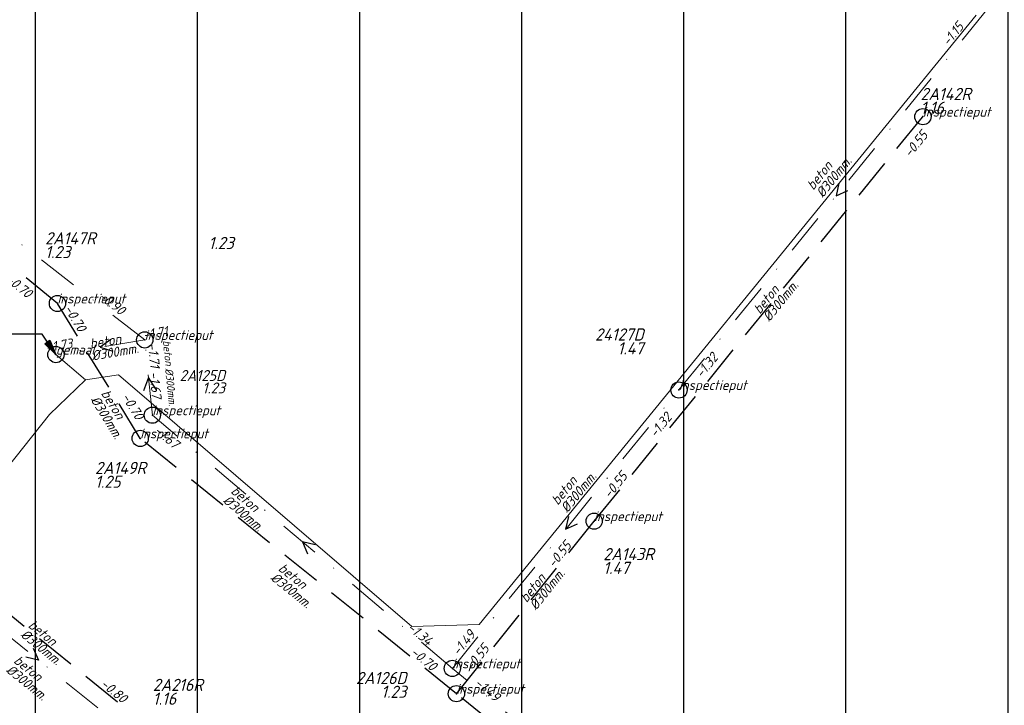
# Model space of a CAD drawing. Extents: x 148869 to 161638, y 453607 to 469810.
# Tile 793 of 1056: x 157195 to 157317, y 468428 to 468512. Entities that reach past the tile are written whole.
import ezdxf
from ezdxf.enums import TextEntityAlignment as Align
from ezdxf.lldxf.tags import DXFTag

# ---------------------------------------------------------------- set-up
doc = ezdxf.new("R2010")
doc.units = 0
doc.header["$PDMODE"] = 32
doc.header["$PDSIZE"] = 2
doc.linetypes.add('RI-HWA', pattern=[7.4, 5, -2.4])
doc.linetypes.add('RI-VWA', pattern=[11, 5, -3, 0, -3])
doc.layers.get('0').update_dxf_attribs({"linetype": 'CONTINUOUS'})
doc.layers.get('DEFPOINTS').update_dxf_attribs({"linetype": 'CONTINUOUS'})
for name, color, linetype in [('2022 hatch', 10, 'CONTINUOUS'), ('B-OI-AANPIJLING-niet meenemen', 252, 'CONTINUOUS'), ('B-OI-RI-BOB-T18-niet meenemen', 252, 'CONTINUOUS'), ('B-OI-RI-DIAMETER-T18-niet meenemen', 252, 'CONTINUOUS'), ('B-OI-RI-HWA-PUTDEKSELHOOGTE-T25-niet meenemen', 252, 'CONTINUOUS'), ('B-OI-RI-HWA-PUTNUMMER-T25-niet meenemen', 252, 'CONTINUOUS'), ('B-OI-RI-HWA_TRANSPORTLEIDING-G-niet meenemen', 252, 'RI-HWA'), ('B-OI-RI-MATERIAAL-T18-niet meenemen', 252, 'CONTINUOUS'), ('B-OI-RI-STROOMRICHTING-S-niet meenemen', 252, 'CONTINUOUS'), ('B-OI-RI-VWA_PUTDEKSELHOOGTE-T25-niet meenemen', 252, 'CONTINUOUS'), ('gs dwa', 252, 'CONTINUOUS'), ('gs rwa', 252, 'CONTINUOUS')]:
    doc.layers.add(name, color=color, linetype=linetype)
doc.layers.add('B-OI-RI-PERSLEIDING-G-niet meenemen', color=190, linetype='RI-PERS', lineweight=18)
doc.layers.add('B-OI-RI-VWA_TRANSPORTLEIDING-G-niet meenemen', color=252, linetype='RI-VWA', lineweight=18)
doc.styles.add('iso15', font='ISO.shx', dxfattribs={"oblique": 15})
doc.styles.add('NLCS-ISO-M500-T18_CURSIEF', font='NLCS-ISO.ttf', dxfattribs={"oblique": 15, "height": 0.9})
doc.styles.add('NLCS-ISO-M750_CURSIEF', font='NLCS-ISO.ttf', dxfattribs={"oblique": 15})
tags = doc.linetypes.add('RI-PERS', pattern='A,7,-2,["P",Standard,S=1.8,R=0,X=-0.5,Y=-0.9],-2,7,-2,[102,NLCS.SHX,S=1,R=180,X=0,Y=0],-2', length=22).pattern_tags.tags
tags[6] = DXFTag(74, 10)

# ---------------------------------------------------------------- blocks, each defined once
blk = doc.blocks.new('ACMAP_ANN_TEMPLATE_type knoop')
at = {"layer": 'DEFPOINTS', "style": 'NLCS-ISO-M500-T18_CURSIEF', "oblique": 15}
blk.add_attdef('type_knoop', (0, 0), '', height=1.2, dxfattribs=at)
blk = doc.blocks.new('ACMAP_ANN_TEMPLATE_diam')
at = {"color": 0, "linetype": 'ByBlock', "style": 'iso15', "oblique": 15}
blk.add_attdef('diam', (0.5, -1.3), '', height=1.2, dxfattribs=at)
blk = doc.blocks.new('ACMAP_ANN_TEMPLATE_mat')
at = {"color": 0, "linetype": 'ByBlock', "style": 'iso15', "oblique": 15}
blk.add_attdef('mat', (0.5, 0.2), '', height=1.2, dxfattribs=at)
blk = doc.blocks.new('ACMAP_ANN_TEMPLATE_nap-l')
at = {"color": 0, "linetype": 'ByBlock', "style": 'iso15', "oblique": 15}
blk.add_attdef('nap-l', (3.3, 0.2), '', height=1.2, dxfattribs=at)
blk = doc.blocks.new('ACMAP_ANN_TEMPLATE_nap-r')
at = {"color": 0, "linetype": 'ByBlock', "style": 'iso15', "oblique": 15}
blk.add_attdef('nap-r', text='', height=1.2, dxfattribs=at).set_placement((-4.1, 0.2), align=Align.RIGHT)
blk = doc.blocks.new('ACMAP_ANN_TEMPLATE_puth-dwa')
at = {"color": 0, "linetype": 'ByBlock', "style": 'iso15', "oblique": 15}
blk.add_attdef('puth-dwa', text='', height=1.5, dxfattribs=at).set_placement((2.7, 1), align=Align.RIGHT)
blk = doc.blocks.new('ACMAP_ANN_TEMPLATE_putnr-dwa')
at = {"color": 0, "linetype": 'ByBlock', "style": 'iso15', "oblique": 15}
blk.add_attdef('putnr-dwa', text='', height=1.5, dxfattribs=at).set_placement((2.7, 2.7), align=Align.RIGHT)
blk = doc.blocks.new('ACMAP_ANN_TEMPLATE_puth-rwa')
at = {"color": 0, "linetype": 'ByBlock', "style": 'iso15', "oblique": 15}
blk.add_attdef('puth-rwa', (-2.7, -4.4), '', height=1.5, dxfattribs=at)
blk = doc.blocks.new('ACMAP_ANN_TEMPLATE_putnr-rwa')
at = {"color": 0, "linetype": 'ByBlock', "style": 'iso15', "oblique": 15}
blk.add_attdef('putnr-rwa', (-2.7, -2.7), '', height=1.5, dxfattribs=at)

msp = doc.modelspace()

# ---------------------------------------------------------------- hatches: boundary and pattern name
at = {"layer": '2022 hatch'}
h = msp.add_hatch(dxfattribs=at)
h.set_pattern_fill('ANSI31', color=256, scale=19.992, angle=45)
h.set_pattern_definition([(90, (0, 0), (-19.992, 0), [])])
h.paths.add_polyline_path([(158379.84, 467996.89), (158366.84, 468022.67), (158189.84, 468166.16), (157828.17, 468458.42), (157739.22, 468518.82), (157641.11, 468619.81), (157530.39, 468683.16), (157482.59, 468721.96), (157387.79, 468799.09), (157358.04, 468834.15), (157275.29, 468902.27), (157210.79, 468954.43), (157194.02, 469053.71), (156902.95, 469077.05), (156826.8, 468954.1), (156792.27, 468881.17), (156787.74, 468869.52), (156766.12, 468853.14), (156708.66, 468812.18), (156684.68, 468714.31), (156691.12, 468637.35), (156646.96, 468557.82), (156546.37, 468484.25), (156540.57, 468402.6), (156240.02, 468051.1), (156133.15, 468060.94), (155534.46, 467899.58), (155877.43, 467514.28), (156068.55, 467349.02), (156564.13, 467124.76), (157053.01, 467402.65), (157255.96, 467459.7), (157295.2, 467601.79), (157494.95, 467833.47), (157733.53, 467653.62), (157958.73, 467372.41), (158076.05, 467263.89), (158097.91, 467222.3), (158172.49, 467148.19), (158328.77, 467127.74), (158565.83, 467340.97), (158654.01, 467555.95), (158521.87, 467664.49), (158523.64, 467683.01), (158588.43, 467828.66)])

# ---------------------------------------------------------------- linework, layer by layer
at = {"layer": 'B-OI-AANPIJLING-niet meenemen', "flags": 128}
msp.add_lwpolyline([(157199.62, 468470.84), (157198.26, 468472.18), (157198.89, 468472.61), (157199.62, 468470.84), (157198.79, 468472.54), (157198.68, 468472.47), (157199.62, 468470.84), (157198.47, 468472.33), (157198.36, 468472.25), (157199.62, 468470.84), (157197.94, 468473.35), (157164.53, 468473.35)], dxfattribs=at)
at = {"layer": 'B-OI-RI-HWA_TRANSPORTLEIDING-G-niet meenemen'}
for p, q in [((157199.81, 468477.14), (157164.54, 468505.86)), ((157266.01, 468450.31), (157306.56, 468500.17)), ((157210.02, 468460.51), (157199.81, 468477.14)), ((157249.02, 468429.04), (157210.02, 468460.51)), ((157180.37, 468449.88), (157210.83, 468425.08)), ((157249.02, 468429.04), (157266.01, 468450.31)), ((157276.51, 468406.68), (157249.02, 468429.04))]:
    msp.add_line(p, q, dxfattribs=at)
at = {"layer": 'B-OI-RI-PERSLEIDING-G-niet meenemen'}
for p, q in [((157313.13, 468512.66), (157251.83, 468437.58)), ((157203.29, 468467.74), (157199.62, 468470.84)), ((157203.29, 468467.74), (157198.81, 468463.44)), ((157207.34, 468468.36), (157203.29, 468467.74)), ((157243.54, 468437.33), (157207.34, 468468.36)), ((157198.81, 468463.44), (157183.61, 468444.34)), ((157251.83, 468437.58), (157243.54, 468437.33))]:
    msp.add_line(p, q, dxfattribs=at)
at = {"layer": 'B-OI-RI-STROOMRICHTING-S-niet meenemen'}
for points in [[(157296.19, 468491.97), (157295.85, 468490.4), (157297.31, 468491.06)], [(157206.4, 468472.69), (157205.1, 468471.74), (157206.64, 468471.27)], [(157211.98, 468466.54), (157211.05, 468468.01), (157210.43, 468466.38)], [(157262.85, 468450.89), (157262.49, 468449.32), (157263.96, 468449.98)], [(157231.58, 468447.39), (157230.02, 468447.77), (157230.66, 468446.29)], [(157196.8, 468434.65), (157197.47, 468433.19), (157195.9, 468433.53)]]:
    msp.add_lwpolyline(points, dxfattribs=at)
at = {"layer": 'B-OI-RI-VWA_TRANSPORTLEIDING-G-niet meenemen'}
for p, q in [((157276.47, 468466.48), (157315.22, 468514.31)), ((157210.58, 468472.65), (157165.61, 468507.48)), ((157210.58, 468472.65), (157199.62, 468470.84)), ((157211.52, 468463.37), (157210.58, 468472.65)), ((157248.52, 468432.16), (157276.47, 468466.48)), ((157248.52, 468432.16), (157211.52, 468463.37)), ((157183.61, 468444.34), (157211.33, 468422.03)), ((157276.19, 468409.67), (157248.52, 468432.16))]:
    msp.add_line(p, q, dxfattribs=at)
at = {"layer": 'gs dwa'}
for p in [(157210.58, 468472.65), (157199.62, 468470.84), (157199.62, 468470.84), (157276.47, 468466.48), (157211.52, 468463.37), (157248.52, 468432.16)]:
    msp.add_point(p, dxfattribs=at)
at = {"layer": 'gs rwa'}
for p in [(157306.56, 468500.17), (157199.81, 468477.14), (157210.02, 468460.51), (157266.01, 468450.31), (157249.02, 468429.04)]:
    msp.add_point(p, dxfattribs=at)

# ---------------------------------------------------------------- block references
at = {"layer": 'B-OI-RI-BOB-T18-niet meenemen'}
ref = msp.add_blockref('ACMAP_ANN_TEMPLATE_nap-r', (157314.4, 468514.24), dxfattribs=dict(at, rotation=50.98695825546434))
ref.add_attrib('nap-r', '-1.15', dxfattribs={"layer": '0', "color": 0, "linetype": 'ByBlock', "height": 1.2, "rotation": 50.987, "style": 'NLCS-ISO-M750_CURSIEF', "oblique": 15}).set_placement((157311.67, 468511.18), align=Align.RIGHT)
ref = msp.add_blockref('ACMAP_ANN_TEMPLATE_nap-r', (157309.99, 468500.87), dxfattribs=dict(at, rotation=50.87932919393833))
ref.add_attrib('nap-r', '-0.55', dxfattribs={"layer": '0', "color": 0, "linetype": 'ByBlock', "height": 1.2, "rotation": 50.8793, "style": 'NLCS-ISO-M750_CURSIEF', "oblique": 15}).set_placement((157307.25, 468497.81), align=Align.RIGHT)
ref = msp.add_blockref('ACMAP_ANN_TEMPLATE_nap-l', (157190.66, 468481.88), dxfattribs=dict(at, rotation=320.8444263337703))
ref.add_attrib('nap-l', '-0.70', (157193.35, 468479.95), dxfattribs={"layer": '0', "color": 0, "linetype": 'ByBlock', "height": 1.2, "rotation": 320.8444, "style": 'NLCS-ISO-M750_CURSIEF', "oblique": 15})
ref = msp.add_blockref('ACMAP_ANN_TEMPLATE_nap-l', (157202.05, 468479.67), dxfattribs=dict(at, rotation=322.2416326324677))
ref.add_attrib('nap-l', '-0.90', (157204.78, 468477.81), dxfattribs={"layer": '0', "color": 0, "linetype": 'ByBlock', "height": 1.2, "rotation": 322.2416, "style": 'NLCS-ISO-M750_CURSIEF', "oblique": 15})
ref = msp.add_blockref('ACMAP_ANN_TEMPLATE_nap-r', (157204.38, 468469.95), dxfattribs=dict(at, rotation=301.5478732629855))
ref.add_attrib('nap-r', '-0.70', dxfattribs={"layer": '0', "color": 0, "linetype": 'ByBlock', "height": 1.2, "rotation": 301.5479, "style": 'NLCS-ISO-M750_CURSIEF', "oblique": 15}).set_placement((157202.41, 468473.55), align=Align.RIGHT)
ref = msp.add_blockref('ACMAP_ANN_TEMPLATE_nap-l', (157207.23, 468471.93), dxfattribs=dict(at, rotation=9.37752756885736))
ref.add_attrib('nap-l', '-1.71', (157210.46, 468472.66), dxfattribs={"layer": '0', "color": 0, "linetype": 'ByBlock', "height": 1.2, "rotation": 9.3775, "style": 'NLCS-ISO-M750_CURSIEF', "oblique": 15})
ref = msp.add_blockref('ACMAP_ANN_TEMPLATE_nap-r', (157205.81, 468472.12), dxfattribs=dict(at, rotation=9.37752756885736))
ref.add_attrib('nap-r', '-1.73', dxfattribs={"layer": '0', "color": 0, "linetype": 'ByBlock', "height": 1.2, "rotation": 9.3775, "style": 'NLCS-ISO-M750_CURSIEF', "oblique": 15}).set_placement((157201.73, 468471.65), align=Align.RIGHT)
ref = msp.add_blockref('ACMAP_ANN_TEMPLATE_nap-r', (157211.47, 468465.07), dxfattribs=dict(at, rotation=275.7839395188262))
ref.add_attrib('nap-r', '-1.71', dxfattribs={"layer": '0', "color": 0, "linetype": 'ByBlock', "height": 1.2, "rotation": 275.7839, "style": 'NLCS-ISO-M750_CURSIEF', "oblique": 15}).set_placement((157211.26, 468469.17), align=Align.RIGHT)
ref = msp.add_blockref('ACMAP_ANN_TEMPLATE_nap-l', (157277.39, 468465.16), dxfattribs=dict(at, rotation=50.98695825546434))
ref.add_attrib('nap-l', '-1.32', (157279.31, 468467.85), dxfattribs={"layer": '0', "color": 0, "linetype": 'ByBlock', "height": 1.2, "rotation": 50.987, "style": 'NLCS-ISO-M750_CURSIEF', "oblique": 15})
ref = msp.add_blockref('ACMAP_ANN_TEMPLATE_nap-l', (157210.61, 468471.96), dxfattribs=dict(at, rotation=275.7839395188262))
ref.add_attrib('nap-l', '-1.67', (157211.14, 468468.7), dxfattribs={"layer": '0', "color": 0, "linetype": 'ByBlock', "height": 1.2, "rotation": 275.7839, "style": 'NLCS-ISO-M750_CURSIEF', "oblique": 15})
ref = msp.add_blockref('ACMAP_ANN_TEMPLATE_nap-l', (157205.78, 468468.37), dxfattribs=dict(at, rotation=301.5478732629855))
ref.add_attrib('nap-l', '-0.70', (157207.68, 468465.66), dxfattribs={"layer": '0', "color": 0, "linetype": 'ByBlock', "height": 1.2, "rotation": 301.5479, "style": 'NLCS-ISO-M750_CURSIEF', "oblique": 15})
ref = msp.add_blockref('ACMAP_ANN_TEMPLATE_nap-r', (157278.42, 468466.09), dxfattribs=dict(at, rotation=50.84083750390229))
ref.add_attrib('nap-r', '-1.32', dxfattribs={"layer": '0', "color": 0, "linetype": 'ByBlock', "height": 1.2, "rotation": 50.8408, "style": 'NLCS-ISO-M750_CURSIEF', "oblique": 15}).set_placement((157275.68, 468463.03), align=Align.RIGHT)
ref = msp.add_blockref('ACMAP_ANN_TEMPLATE_nap-r', (157217.19, 468456.37), dxfattribs=dict(at, rotation=319.8519162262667))
ref.add_attrib('nap-r', '-1.67', dxfattribs={"layer": '0', "color": 0, "linetype": 'ByBlock', "height": 1.2, "rotation": 319.8519, "style": 'NLCS-ISO-M750_CURSIEF', "oblique": 15}).set_placement((157214.18, 468459.16), align=Align.RIGHT)
ref = msp.add_blockref('ACMAP_ANN_TEMPLATE_nap-l', (157266.01, 468450.31), dxfattribs=dict(at, rotation=50.87932919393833))
ref.add_attrib('nap-l', '-0.55', (157267.94, 468453), dxfattribs={"layer": '0', "color": 0, "linetype": 'ByBlock', "height": 1.2, "rotation": 50.8793, "style": 'NLCS-ISO-M750_CURSIEF', "oblique": 15})
ref = msp.add_blockref('ACMAP_ANN_TEMPLATE_nap-r', (157266.01, 468450.31), dxfattribs=dict(at, rotation=51.38292279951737))
ref.add_attrib('nap-r', '-0.55', dxfattribs={"layer": '0', "color": 0, "linetype": 'ByBlock', "height": 1.2, "rotation": 51.3829, "style": 'NLCS-ISO-M750_CURSIEF', "oblique": 15}).set_placement((157263.29, 468447.23), align=Align.RIGHT)
ref = msp.add_blockref('ACMAP_ANN_TEMPLATE_nap-r', (157248.52, 468432.16), dxfattribs=dict(at, rotation=320.8960084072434))
ref.add_attrib('nap-r', '-1.34', dxfattribs={"layer": '0', "color": 0, "linetype": 'ByBlock', "height": 1.2, "rotation": 320.896, "style": 'NLCS-ISO-M750_CURSIEF', "oblique": 15}).set_placement((157245.46, 468434.9), align=Align.RIGHT)
ref = msp.add_blockref('ACMAP_ANN_TEMPLATE_nap-l', (157247.36, 468430.93), dxfattribs=dict(at, rotation=50.84083750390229))
ref.add_attrib('nap-l', '-1.49', (157249.29, 468433.62), dxfattribs={"layer": '0', "color": 0, "linetype": 'ByBlock', "height": 1.2, "rotation": 50.8408, "style": 'NLCS-ISO-M750_CURSIEF', "oblique": 15})
ref = msp.add_blockref('ACMAP_ANN_TEMPLATE_nap-l', (157249.02, 468429.04), dxfattribs=dict(at, rotation=51.38292279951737))
ref.add_attrib('nap-l', '-0.55', (157250.92, 468431.74), dxfattribs={"layer": '0', "color": 0, "linetype": 'ByBlock', "height": 1.2, "rotation": 51.3829, "style": 'NLCS-ISO-M750_CURSIEF', "oblique": 15})
ref = msp.add_blockref('ACMAP_ANN_TEMPLATE_nap-r', (157249.02, 468429.04), dxfattribs=dict(at, rotation=320.8755528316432))
ref.add_attrib('nap-r', '-0.70', dxfattribs={"layer": '0', "color": 0, "linetype": 'ByBlock', "height": 1.2, "rotation": 320.8756, "style": 'NLCS-ISO-M750_CURSIEF', "oblique": 15}).set_placement((157245.97, 468431.78), align=Align.RIGHT)
ref = msp.add_blockref('ACMAP_ANN_TEMPLATE_nap-r', (157210.83, 468425.08), dxfattribs=dict(at, rotation=320.8481208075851))
ref.add_attrib('nap-r', '-0.80', dxfattribs={"layer": '0', "color": 0, "linetype": 'ByBlock', "height": 1.2, "rotation": 320.8481, "style": 'NLCS-ISO-M750_CURSIEF', "oblique": 15}).set_placement((157207.78, 468427.82), align=Align.RIGHT)
ref = msp.add_blockref('ACMAP_ANN_TEMPLATE_nap-l', (157248.52, 468432.16), dxfattribs=dict(at, rotation=319.8519162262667))
ref.add_attrib('nap-l', '-1.49', (157251.17, 468430.19), dxfattribs={"layer": '0', "color": 0, "linetype": 'ByBlock', "height": 1.2, "rotation": 319.8519, "style": 'NLCS-ISO-M750_CURSIEF', "oblique": 15})
at = {"layer": 'B-OI-RI-DIAMETER-T18-niet meenemen'}
ref = msp.add_blockref('ACMAP_ANN_TEMPLATE_diam', (157292.87, 468490.52), dxfattribs=dict(at, rotation=50.98695825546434))
ref.add_attrib('diam', '%%c300mm.', (157294.19, 468490.09), dxfattribs={"layer": '0', "color": 0, "linetype": 'ByBlock', "height": 1.2, "rotation": 50.987, "style": 'NLCS-ISO-M750_CURSIEF', "oblique": 15})
ref = msp.add_blockref('ACMAP_ANN_TEMPLATE_diam', (157286.29, 468475.24), dxfattribs=dict(at, rotation=50.87932919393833))
ref.add_attrib('diam', '%%c300mm.', (157287.61, 468474.81), dxfattribs={"layer": '0', "color": 0, "linetype": 'ByBlock', "height": 1.2, "rotation": 50.8793, "style": 'NLCS-ISO-M750_CURSIEF', "oblique": 15})
ref = msp.add_blockref('ACMAP_ANN_TEMPLATE_diam', (157203.43, 468471.3), dxfattribs=dict(at, rotation=9.37752756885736))
ref.add_attrib('diam', '%%c300mm.', (157204.13, 468470.1), dxfattribs={"layer": '0', "color": 0, "linetype": 'ByBlock', "height": 1.2, "rotation": 9.3775, "style": 'NLCS-ISO-M750_CURSIEF', "oblique": 15})
ref = msp.add_blockref('ACMAP_ANN_TEMPLATE_diam', (157214.07, 468469.62), dxfattribs=dict(at, xscale=0.8, yscale=0.8, rotation=275.7839395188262))
ref.add_attrib('diam', '%%c300mm.', (157213.08, 468469.12), dxfattribs={"layer": '0', "color": 0, "linetype": 'ByBlock', "height": 0.96, "rotation": 275.7839, "style": 'NLCS-ISO-M750_CURSIEF', "oblique": 15})
ref = msp.add_blockref('ACMAP_ANN_TEMPLATE_diam', (157204.71, 468466.39), dxfattribs=dict(at, rotation=301.5478732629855))
ref.add_attrib('diam', '%%c300mm.', (157203.86, 468465.28), dxfattribs={"layer": '0', "color": 0, "linetype": 'ByBlock', "height": 1.2, "rotation": 301.5479, "style": 'NLCS-ISO-M750_CURSIEF', "oblique": 15})
ref = msp.add_blockref('ACMAP_ANN_TEMPLATE_diam', (157261.37, 468451.68), dxfattribs=dict(at, rotation=50.84083750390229))
ref.add_attrib('diam', '%%c300mm.', (157262.69, 468451.25), dxfattribs={"layer": '0', "color": 0, "linetype": 'ByBlock', "height": 1.2, "rotation": 50.8408, "style": 'NLCS-ISO-M750_CURSIEF', "oblique": 15})
ref = msp.add_blockref('ACMAP_ANN_TEMPLATE_diam', (157220.59, 468454.04), dxfattribs=dict(at, rotation=319.8519162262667))
ref.add_attrib('diam', '%%c300mm.', (157220.13, 468452.72), dxfattribs={"layer": '0', "color": 0, "linetype": 'ByBlock', "height": 1.2, "rotation": 319.8519, "style": 'NLCS-ISO-M750_CURSIEF', "oblique": 15})
ref = msp.add_blockref('ACMAP_ANN_TEMPLATE_diam', (157257.52, 468439.67), dxfattribs=dict(at, rotation=51.38292279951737))
ref.add_attrib('diam', '%%c300mm.', (157258.84, 468439.25), dxfattribs={"layer": '0', "color": 0, "linetype": 'ByBlock', "height": 1.2, "rotation": 51.3829, "style": 'NLCS-ISO-M750_CURSIEF', "oblique": 15})
ref = msp.add_blockref('ACMAP_ANN_TEMPLATE_diam', (157226.44, 468444.48), dxfattribs=dict(at, rotation=321.0991394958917))
ref.add_attrib('diam', '%%c300mm.', (157226.01, 468443.16), dxfattribs={"layer": '0', "color": 0, "linetype": 'ByBlock', "height": 1.2, "rotation": 321.0991, "style": 'NLCS-ISO-M750_CURSIEF', "oblique": 15})
ref = msp.add_blockref('ACMAP_ANN_TEMPLATE_diam', (157195.6, 468437.48), dxfattribs=dict(at, rotation=320.8481208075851))
ref.add_attrib('diam', '%%c300mm.', (157195.17, 468436.16), dxfattribs={"layer": '0', "color": 0, "linetype": 'ByBlock', "height": 1.2, "rotation": 320.8481, "style": 'NLCS-ISO-M750_CURSIEF', "oblique": 15})
ref = msp.add_blockref('ACMAP_ANN_TEMPLATE_diam', (157193.8, 468433.11), dxfattribs=dict(at, rotation=321.1717048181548))
ref.add_attrib('diam', '%%c300mm.', (157193.38, 468431.79), dxfattribs={"layer": '0', "color": 0, "linetype": 'ByBlock', "height": 1.2, "rotation": 321.1717, "style": 'NLCS-ISO-M750_CURSIEF', "oblique": 15})
at = {"layer": 'B-OI-RI-HWA-PUTDEKSELHOOGTE-T25-niet meenemen'}
ref = msp.add_blockref('ACMAP_ANN_TEMPLATE_puth-rwa', (157308.97, 468504.92), dxfattribs=at)
ref.add_attrib('puth-rwa', '1.16', (157306.27, 468500.52), dxfattribs={"layer": '0', "color": 0, "linetype": 'ByBlock', "height": 1.5, "style": 'NLCS-ISO-M750_CURSIEF', "oblique": 15})
ref = msp.add_blockref('ACMAP_ANN_TEMPLATE_puth-rwa', (157200.99, 468487.13), dxfattribs=at)
ref.add_attrib('puth-rwa', '1.23', (157198.29, 468482.73), dxfattribs={"layer": '0', "color": 0, "linetype": 'ByBlock', "height": 1.5, "style": 'NLCS-ISO-M750_CURSIEF', "oblique": 15})
ref = msp.add_blockref('ACMAP_ANN_TEMPLATE_puth-rwa', (157207.15, 468458.82), dxfattribs=at)
ref.add_attrib('puth-rwa', '1.25', (157204.45, 468454.42), dxfattribs={"layer": '0', "color": 0, "linetype": 'ByBlock', "height": 1.5, "style": 'NLCS-ISO-M750_CURSIEF', "oblique": 15})
ref = msp.add_blockref('ACMAP_ANN_TEMPLATE_puth-rwa', (157269.83, 468448.2), dxfattribs=at)
ref.add_attrib('puth-rwa', '1.47', (157267.13, 468443.8), dxfattribs={"layer": '0', "color": 0, "linetype": 'ByBlock', "height": 1.5, "style": 'NLCS-ISO-M750_CURSIEF', "oblique": 15})
ref = msp.add_blockref('ACMAP_ANN_TEMPLATE_puth-rwa', (157214.27, 468432.08), dxfattribs=at)
ref.add_attrib('puth-rwa', '1.16', (157211.57, 468427.68), dxfattribs={"layer": '0', "color": 0, "linetype": 'ByBlock', "height": 1.5, "style": 'NLCS-ISO-M750_CURSIEF', "oblique": 15})
at = {"layer": 'B-OI-RI-HWA-PUTNUMMER-T25-niet meenemen'}
ref = msp.add_blockref('ACMAP_ANN_TEMPLATE_putnr-rwa', (157308.97, 468504.92), dxfattribs=at)
ref.add_attrib('putnr-rwa', '2A142R', (157306.27, 468502.22), dxfattribs={"layer": '0', "color": 0, "linetype": 'ByBlock', "height": 1.5, "style": 'NLCS-ISO-M750_CURSIEF', "oblique": 15})
ref = msp.add_blockref('ACMAP_ANN_TEMPLATE_putnr-rwa', (157200.99, 468487.13), dxfattribs=at)
ref.add_attrib('putnr-rwa', '2A147R', (157198.29, 468484.43), dxfattribs={"layer": '0', "color": 0, "linetype": 'ByBlock', "height": 1.5, "style": 'NLCS-ISO-M750_CURSIEF', "oblique": 15})
ref = msp.add_blockref('ACMAP_ANN_TEMPLATE_putnr-rwa', (157207.15, 468458.82), dxfattribs=at)
ref.add_attrib('putnr-rwa', '2A149R', (157204.45, 468456.12), dxfattribs={"layer": '0', "color": 0, "linetype": 'ByBlock', "height": 1.5, "style": 'NLCS-ISO-M750_CURSIEF', "oblique": 15})
ref = msp.add_blockref('ACMAP_ANN_TEMPLATE_putnr-rwa', (157269.83, 468448.2), dxfattribs=at)
ref.add_attrib('putnr-rwa', '2A143R', (157267.13, 468445.5), dxfattribs={"layer": '0', "color": 0, "linetype": 'ByBlock', "height": 1.5, "style": 'NLCS-ISO-M750_CURSIEF', "oblique": 15})
ref = msp.add_blockref('ACMAP_ANN_TEMPLATE_putnr-rwa', (157214.27, 468432.08), dxfattribs=at)
ref.add_attrib('putnr-rwa', '2A216R', (157211.57, 468429.38), dxfattribs={"layer": '0', "color": 0, "linetype": 'ByBlock', "height": 1.5, "style": 'NLCS-ISO-M750_CURSIEF', "oblique": 15})
at = {"layer": 'B-OI-RI-MATERIAAL-T18-niet meenemen'}
ref = msp.add_blockref('ACMAP_ANN_TEMPLATE_mat', (157292.87, 468490.52), dxfattribs=dict(at, rotation=50.98695825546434))
ref.add_attrib('mat', 'beton', (157293.03, 468491.03), dxfattribs={"layer": '0', "color": 0, "linetype": 'ByBlock', "height": 1.2, "rotation": 50.987, "style": 'NLCS-ISO-M750_CURSIEF', "oblique": 15})
ref = msp.add_blockref('ACMAP_ANN_TEMPLATE_mat', (157286.29, 468475.24), dxfattribs=dict(at, rotation=50.87932919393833))
ref.add_attrib('mat', 'beton', (157286.45, 468475.75), dxfattribs={"layer": '0', "color": 0, "linetype": 'ByBlock', "height": 1.2, "rotation": 50.8793, "style": 'NLCS-ISO-M750_CURSIEF', "oblique": 15})
ref = msp.add_blockref('ACMAP_ANN_TEMPLATE_mat', (157203.43, 468471.3), dxfattribs=dict(at, rotation=9.37752756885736))
ref.add_attrib('mat', 'beton', (157203.89, 468471.58), dxfattribs={"layer": '0', "color": 0, "linetype": 'ByBlock', "height": 1.2, "rotation": 9.3775, "style": 'NLCS-ISO-M750_CURSIEF', "oblique": 15})
ref = msp.add_blockref('ACMAP_ANN_TEMPLATE_mat', (157212.6, 468472.94), dxfattribs=dict(at, xscale=0.8, yscale=0.8, rotation=275.7839395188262))
ref.add_attrib('mat', 'beton', (157212.8, 468472.56), dxfattribs={"layer": '0', "color": 0, "linetype": 'ByBlock', "height": 0.96, "rotation": 275.7839, "style": 'NLCS-ISO-M750_CURSIEF', "oblique": 15})
ref = msp.add_blockref('ACMAP_ANN_TEMPLATE_mat', (157204.71, 468466.39), dxfattribs=dict(at, rotation=301.5478732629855))
ref.add_attrib('mat', 'beton', (157205.14, 468466.07), dxfattribs={"layer": '0', "color": 0, "linetype": 'ByBlock', "height": 1.2, "rotation": 301.5479, "style": 'NLCS-ISO-M750_CURSIEF', "oblique": 15})
ref = msp.add_blockref('ACMAP_ANN_TEMPLATE_mat', (157261.37, 468451.68), dxfattribs=dict(at, rotation=50.84083750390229))
ref.add_attrib('mat', 'beton', (157261.53, 468452.2), dxfattribs={"layer": '0', "color": 0, "linetype": 'ByBlock', "height": 1.2, "rotation": 50.8408, "style": 'NLCS-ISO-M750_CURSIEF', "oblique": 15})
ref = msp.add_blockref('ACMAP_ANN_TEMPLATE_mat', (157220.59, 468454.04), dxfattribs=dict(at, rotation=319.8519162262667))
ref.add_attrib('mat', 'beton', (157221.1, 468453.87), dxfattribs={"layer": '0', "color": 0, "linetype": 'ByBlock', "height": 1.2, "rotation": 319.8519, "style": 'NLCS-ISO-M750_CURSIEF', "oblique": 15})
ref = msp.add_blockref('ACMAP_ANN_TEMPLATE_mat', (157226.44, 468444.48), dxfattribs=dict(at, rotation=321.0991394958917))
ref.add_attrib('mat', 'beton', (157226.95, 468444.32), dxfattribs={"layer": '0', "color": 0, "linetype": 'ByBlock', "height": 1.2, "rotation": 321.0991, "style": 'NLCS-ISO-M750_CURSIEF', "oblique": 15})
ref = msp.add_blockref('ACMAP_ANN_TEMPLATE_mat', (157257.52, 468439.67), dxfattribs=dict(at, rotation=51.38292279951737))
ref.add_attrib('mat', 'beton', (157257.67, 468440.19), dxfattribs={"layer": '0', "color": 0, "linetype": 'ByBlock', "height": 1.2, "rotation": 51.3829, "style": 'NLCS-ISO-M750_CURSIEF', "oblique": 15})
ref = msp.add_blockref('ACMAP_ANN_TEMPLATE_mat', (157195.6, 468437.48), dxfattribs=dict(at, rotation=320.8481208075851))
ref.add_attrib('mat', 'beton', (157196.11, 468437.32), dxfattribs={"layer": '0', "color": 0, "linetype": 'ByBlock', "height": 1.2, "rotation": 320.8481, "style": 'NLCS-ISO-M750_CURSIEF', "oblique": 15})
ref = msp.add_blockref('ACMAP_ANN_TEMPLATE_mat', (157193.8, 468433.11), dxfattribs=dict(at, rotation=321.1717048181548))
ref.add_attrib('mat', 'beton', (157194.32, 468432.95), dxfattribs={"layer": '0', "color": 0, "linetype": 'ByBlock', "height": 1.2, "rotation": 321.1717, "style": 'NLCS-ISO-M750_CURSIEF', "oblique": 15})
at = {"layer": 'B-OI-RI-VWA_PUTDEKSELHOOGTE-T25-niet meenemen'}
ref = msp.add_blockref('ACMAP_ANN_TEMPLATE_puth-dwa', (157218.87, 468482.85), dxfattribs=at)
ref.add_attrib('puth-dwa', '1.23', dxfattribs={"layer": '0', "color": 0, "linetype": 'ByBlock', "height": 1.5, "style": 'NLCS-ISO-M750_CURSIEF', "oblique": 15}).set_placement((157221.57, 468483.85), align=Align.RIGHT)
ref = msp.add_blockref('ACMAP_ANN_TEMPLATE_putnr-dwa', (157269.41, 468469.87), dxfattribs=at)
ref.add_attrib('putnr-dwa', '24127D', dxfattribs={"layer": '0', "color": 0, "linetype": 'ByBlock', "height": 1.5, "style": 'NLCS-ISO-M750_CURSIEF', "oblique": 15}).set_placement((157272.11, 468472.57), align=Align.RIGHT)
ref = msp.add_blockref('ACMAP_ANN_TEMPLATE_puth-dwa', (157269.41, 468469.87), dxfattribs=at)
ref.add_attrib('puth-dwa', '1.47', dxfattribs={"layer": '0', "color": 0, "linetype": 'ByBlock', "height": 1.5, "style": 'NLCS-ISO-M750_CURSIEF', "oblique": 15}).set_placement((157272.11, 468470.87), align=Align.RIGHT)
ref = msp.add_blockref('ACMAP_ANN_TEMPLATE_putnr-dwa', (157218.06, 468465.16), dxfattribs=dict(at, xscale=0.9, yscale=0.9))
ref.add_attrib('putnr-dwa', '2A125D', dxfattribs={"layer": '0', "color": 0, "linetype": 'ByBlock', "height": 1.35, "style": 'NLCS-ISO-M750_CURSIEF', "oblique": 15}).set_placement((157220.49, 468467.59), align=Align.RIGHT)
ref = msp.add_blockref('ACMAP_ANN_TEMPLATE_puth-dwa', (157218.06, 468465.16), dxfattribs=dict(at, xscale=0.9, yscale=0.9))
ref.add_attrib('puth-dwa', '1.23', dxfattribs={"layer": '0', "color": 0, "linetype": 'ByBlock', "height": 1.35, "style": 'NLCS-ISO-M750_CURSIEF', "oblique": 15}).set_placement((157220.49, 468466.06), align=Align.RIGHT)
ref = msp.add_blockref('ACMAP_ANN_TEMPLATE_putnr-dwa', (157240.16, 468427.53), dxfattribs=at)
ref.add_attrib('putnr-dwa', '2A126D', dxfattribs={"layer": '0', "color": 0, "linetype": 'ByBlock', "height": 1.5, "style": 'NLCS-ISO-M750_CURSIEF', "oblique": 15}).set_placement((157242.86, 468430.23), align=Align.RIGHT)
ref = msp.add_blockref('ACMAP_ANN_TEMPLATE_puth-dwa', (157240.16, 468427.53), dxfattribs=at)
ref.add_attrib('puth-dwa', '1.23', dxfattribs={"layer": '0', "color": 0, "linetype": 'ByBlock', "height": 1.5, "style": 'NLCS-ISO-M750_CURSIEF', "oblique": 15}).set_placement((157242.86, 468428.53), align=Align.RIGHT)
at = {"layer": 'DEFPOINTS'}
for p, values in [((157306.56, 468500.17), {'type_knoop': 'inspectieput'}), ((157199.81, 468477.14), {'type_knoop': 'inspectieput'}), ((157210.58, 468472.65), {'type_knoop': 'inspectieput'}), ((157199.62, 468470.84), {'type_knoop': 'gemaal'}), ((157276.47, 468466.48), {'type_knoop': 'inspectieput'}), ((157211.52, 468463.37), {'type_knoop': 'inspectieput'}), ((157210.02, 468460.51), {'type_knoop': 'inspectieput'}), ((157266.01, 468450.31), {'type_knoop': 'inspectieput'}), ((157248.52, 468432.16), {'type_knoop': 'inspectieput'}), ((157249.02, 468429.04), {'type_knoop': 'inspectieput'})]:
    msp.add_blockref('ACMAP_ANN_TEMPLATE_type knoop', p, dxfattribs=at).add_auto_attribs(values)

doc.saveas('drawing.dxf')
